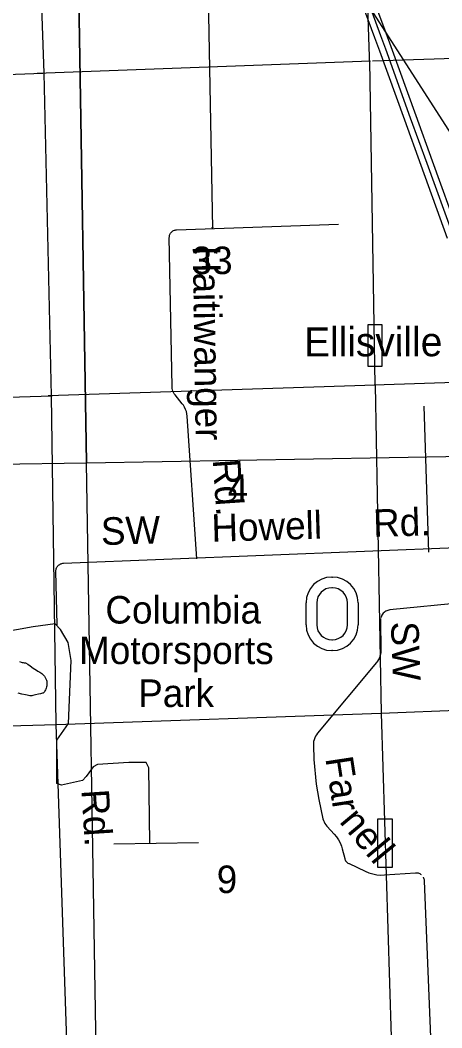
# Model space of a CAD drawing. Extents: x 2480962 to 2688785, y 277103 to 599240.
# Drawn here: x 2560952 to 2567838, y 359405 to 375869 of the extents above; entities that cross this region are included whole.
import ezdxf

# ---------------------------------------------------------------- set-up
doc = ezdxf.new("R2010")
doc.units = 0
for name, color, linetype in [('Communities and Subdivisions Names without Post Office', 7, 'Continuous'), ('Culture', 7, 'Continuous'), ('Culture Text', 7, 'Continuous'), ('Divided_Highway', 7, 'Continuous'), ('Interstate Divided Highway Outline and Fill', 7, 'Continuous'), ('Interstate Highway Center Lines', 7, 'Continuous'), ('Interstate Ramps', 7, 'Continuous'), ('Lakes and Ponds', 7, 'Continuous'), ('Level 31', 7, 'Continuous'), ('Local Roads Improved', 7, 'Continuous'), ('Local Roads Paved', 7, 'Continuous'), ('Local Roads Related Text', 7, 'Continuous'), ('Section Lines', 7, 'Continuous'), ('Section Numbers', 7, 'Continuous'), ('Township and Range lines', 7, 'Continuous'), ('Uninventoried Roads and Features', 7, 'Continuous')]:
    doc.layers.add(name, color=color, linetype=linetype)

msp = doc.modelspace()

# ---------------------------------------------------------------- linework, layer by layer
at = {"layer": 'Culture'}
for p, q in [((2566041.161, 366769.246), (2566051.161, 366769.246)), ((2566051.161, 366594.246), (2566041.161, 366594.246)), ((2565621.161, 365989.246), (2565621.161, 366349.246)), ((2565796.161, 366349.246), (2565796.161, 365989.246)), ((2566296.161, 365989.246), (2566296.161, 366349.246)), ((2566471.161, 366349.246), (2566471.161, 365989.246)), ((2566041.161, 365744.246), (2566051.161, 365744.246)), ((2566051.161, 365569.246), (2566041.161, 365569.246))]:
    msp.add_line(p, q, dxfattribs=at)
for centre, radius, start, end in [((2566041.161, 366349.246), 420, 90, 180), ((2566051.161, 366349.246), 420, 0, 90), ((2566041.161, 366349.246), 245, 90, 180), ((2566051.161, 366349.246), 245, 0, 90), ((2566041.161, 365989.246), 420, 180, 270), ((2566041.161, 365989.246), 245, 180, 270), ((2566051.161, 365989.246), 420, 270, 0), ((2566051.161, 365989.246), 245, 270, 0)]:
    msp.add_arc(centre, radius, start, end, dxfattribs=at)
at = {"layer": 'Divided_Highway'}
for p, q in [((2562034.749, 368637.924), (2561286.689, 414089.91)), ((2561286.689, 414089.91), (2562034.749, 368637.924)), ((2562034.749, 368637.924), (2561286.689, 414089.91)), ((2561286.689, 414089.91), (2562034.749, 368637.924)), ((2561286.689, 414089.91), (2562034.749, 368637.924)), ((2561286.689, 414089.91), (2562034.749, 368637.924)), ((2562034.749, 368637.924), (2561286.689, 414089.91)), ((2562034.749, 368637.924), (2561286.689, 414089.91)), ((2562034.749, 368637.924), (2561286.689, 414089.91)), ((2561286.689, 414089.91), (2562034.749, 368637.924)), ((2562034.749, 368637.924), (2561286.689, 414089.91)), ((2562034.749, 368637.924), (2561286.689, 414089.91)), ((2562034.749, 368637.924), (2561286.689, 414089.91)), ((2562034.749, 368637.924), (2601597.398, 369311.486)), ((2522471.387, 368007.737), (2562034.749, 368637.924)), ((2562783.117, 323186.248), (2562034.749, 368637.924))]:
    msp.add_line(p, q, dxfattribs=at)
at = {"layer": 'Interstate Divided Highway Outline and Fill'}
for points in [[(2566539.138, 376132.066), (2566740.708, 375585.875), (2566821.786, 375365.343), (2567227.794, 374238.265), (2567497.425, 373497.59), (2567926.163, 372308.818)], [(2568114.327, 372376.599), (2567685.462, 373565.725), (2567415.843, 374306.364), (2567009.728, 375433.741), (2566928.381, 375655.004), (2566727.138, 376200.308)]]:
    msp.add_lwpolyline(points, dxfattribs=at)
at = {"layer": 'Interstate Highway Center Lines'}
msp.add_lwpolyline([(2566633.138, 376166.187), (2566834.544, 375620.44), (2566915.757, 375399.542), (2567321.819, 374272.314), (2567591.444, 373531.657), (2568020.245, 372342.708)], dxfattribs=at)
at = {"layer": 'Interstate Ramps'}
msp.add_lwpolyline([(2566674.295, 376054.664), (2571268.861, 368903.823), (2571442.573, 368713.49), (2571568.879, 368565.459), (2571679.405, 368438.574), (2571816.38, 368322.232), (2572676.69, 367664.031)], dxfattribs=at)
at = {"layer": 'Lakes and Ponds'}
for points in [[(2561039.984, 365367.952), (2561077.103, 365344.472), (2561113.79, 365320.342), (2561166.658, 365283.524), (2561219.206, 365246.29), (2561239.987, 365232.725), (2561271.883, 365213.508), (2561303.559, 365193.388), (2561314.494, 365185.228), (2561323.412, 365177.504), (2561337.674, 365162.699), (2561347.345, 365150.54), (2561360.402, 365130.641), (2561371.961, 365108.802), (2561377.001, 365097.031), (2561380.53, 365086.66), (2561384.919, 365068.407), (2561386.888, 365054.677), (2561388.054, 365034.11), (2561387.498, 365013.698), (2561385.279, 364992.442), (2561382.355, 364976.566), (2561375.715, 364952.839), (2561371.295, 364941.007), (2561366.088, 364929.191), (2561357.221, 364910.763), (2561349.788, 364897.452), (2561343.451, 364888.449), (2561338.131, 364882.542), (2561329.037, 364875.479), (2561323.911, 364872.922), (2561318.35, 364871.121), (2561283.985, 364863.15), (2561249.62, 364855.332), (2561204.691, 364844.714), (2561159.741, 364834.28), (2561144.779, 364831.83), (2561131.542, 364831.003), (2561108.168, 364831.974), (2561090.563, 364834.258), (2561064.239, 364839.247), (2561038.267, 364844.951), (2560980.098, 364857.886), (2560922.129, 364871.466)], [(2560942.786, 365391.339), (2560967.115, 365381.39), (2560985.35, 365375.375), (2560999.019, 365371.878), (2561019.51, 365368.565), (2561039.984, 365367.952)]]:
    msp.add_lwpolyline(points, dxfattribs=at)
at = {"layer": 'Level 31'}
for points in [[(2566627.447, 370216.311), (2566863.865, 370216.311), (2566863.865, 370889.188), (2566627.447, 370889.188)], [(2566785.06, 362028.233), (2567034.613, 362028.233), (2567034.613, 362816.812), (2566785.06, 362816.812)]]:
    msp.add_lwpolyline(points, close=True, dxfattribs=at)
at = {"layer": 'Local Roads Improved'}
for p, q in [((2564096.784, 372463.14), (2564023.707, 376303.414)), ((2563505.919, 372442.344), (2566152.551, 372537.55)), ((2564103.521, 372486.113), (2564074.933, 372475.206)), ((2563432.048, 369883.966), (2563387.556, 372317.38)), ((2563598.683, 369603.122), (2563482.626, 369745.717)), ((2567623.177, 367174.632), (2567550.072, 369563.572)), ((2563839.675, 367065.248), (2563679.795, 369397.536)), ((2569160.635, 366445.074), (2566990.746, 366233.377)), ((2566835.619, 366060.32), (2566841.447, 365570.249)), ((2566772.311, 365375.741), (2565808.031, 364219.036)), ((2565740.694, 364021.494), (2565749.541, 363787.964)), ((2565830.377, 363136.17), (2565897.067, 362821.598)), ((2565962.65, 362695.673), (2566078.269, 362571.911)), ((2563866.28, 362429.152), (2562481.438, 362403.973)), ((2566211.071, 362329.402), (2566251.084, 362173.099)), ((2566321.771, 362087.43), (2566585.83, 361962.575)), ((2566900.143, 361903.404), (2567406.051, 361938.632)), ((2567657.105, 359250.882), (2567553.964, 361806.136))]:
    msp.add_line(p, q, dxfattribs=at)
for points in [[(2563387.556, 372317.38), (2563387.994, 372330.225), (2563389.773, 372342.955), (2563392.872, 372355.43), (2563397.258, 372367.512), (2563402.883, 372379.069), (2563409.685, 372389.975), (2563417.59, 372400.11), (2563426.511, 372409.363), (2563436.35, 372417.634), (2563447, 372424.83), (2563458.344, 372430.875), (2563470.257, 372435.699), (2563482.61, 372439.252), (2563495.266, 372441.495), (2563505.919, 372442.344)], [(2563482.626, 369745.717), (2563468.702, 369764.782), (2563456.848, 369785.198), (2563447.192, 369806.742), (2563439.841, 369829.176), (2563434.876, 369852.256), (2563432.35, 369875.729), (2563432.048, 369883.966)], [(2563679.795, 369397.536), (2563675.188, 369435.49), (2563666.639, 369472.754), (2563654.242, 369508.92), (2563638.131, 369543.592), (2563618.485, 369576.391), (2563598.683, 369603.122)], [(2566990.746, 366233.377), (2566972.962, 366230.695), (2566955.555, 366226.17), (2566938.717, 366219.851), (2566922.632, 366211.805), (2566907.476, 366202.123), (2566893.415, 366190.909), (2566880.603, 366178.287), (2566869.181, 366164.395), (2566859.273, 366149.385), (2566850.989, 366133.422), (2566844.418, 366116.679), (2566840.349, 366102.452)], [(2566838.538, 366093.968), (2566836.161, 366076.141), (2566835.619, 366060.32)], [(2563068.947, 362429.152), (2563052.161, 363654.528), (2563010.196, 363738.458), (2562724.834, 363738.458), (2562212.862, 363704.886), (2562145.719, 363671.314), (2562028.217, 363511.847), (2561969.466, 363444.703), (2561625.354, 363369.166), (2561549.817, 363394.345), (2561549.817, 364107.749), (2561742.855, 364376.324), (2561784.82, 365408.661), (2561734.462, 365702.416), (2561608.568, 365912.24), (2561524.638, 366004.563), (2561163.74, 365954.205), (2560341.227, 365811.525)], [(2566841.447, 365570.249), (2566840.184, 365539.059), (2566835.669, 365508.172), (2566827.948, 365477.927), (2566817.11, 365448.654), (2566803.27, 365420.674), (2566786.582, 365394.294), (2566772.311, 365375.741)], [(2565808.031, 364219.036), (2565789.762, 364194.628), (2565774.142, 364168.444), (2565761.347, 364140.771), (2565751.513, 364111.912), (2565744.75, 364082.183), (2565741.131, 364051.911), (2565740.694, 364021.494)], [(2565749.541, 363787.964), (2565785.801, 363387.185), (2565830.377, 363136.17)], [(2565897.067, 362821.598), (2565904.231, 362794.806), (2565914.156, 362768.909), (2565926.734, 362744.192), (2565941.826, 362720.925), (2565959.267, 362699.363), (2565962.65, 362695.673)], [(2566078.269, 362571.911), (2566115.849, 362527.208), (2566148.549, 362478.823), (2566176.013, 362427.283), (2566197.939, 362373.156), (2566211.071, 362329.402)], [(2566251.084, 362173.099), (2566255.162, 362160.053), (2566260.582, 362147.505), (2566267.284, 362135.592), (2566275.194, 362124.444), (2566284.226, 362114.185), (2566294.28, 362104.925), (2566305.248, 362096.768), (2566317.009, 362089.801), (2566321.771, 362087.43)], [(2566585.83, 361962.575), (2566647.085, 361937.445), (2566710.63, 361918.856), (2566775.771, 361907.011), (2566841.793, 361902.04), (2566900.143, 361903.404)], [(2567406.051, 361938.632), (2567420.537, 361938.88), (2567434.969, 361937.614), (2567449.19, 361934.845), (2567463.044, 361930.604), (2567476.378, 361924.94), (2567489.047, 361917.912), (2567500.913, 361909.598), (2567502.443, 361908.385)], [(2567553.964, 361806.136), (2567552.622, 361820.561), (2567549.781, 361834.768), (2567545.47, 361848.6), (2567539.736, 361861.905), (2567536.983, 361867.184)]]:
    msp.add_lwpolyline(points, dxfattribs=at)
at = {"layer": 'Local Roads Paved'}
for p, q in [((2561658.327, 366995.355), (2570761.475, 367359.08)), ((2561558.21, 365987.777), (2561536.089, 366867.486))]:
    msp.add_line(p, q, dxfattribs=at)
msp.add_lwpolyline([(2561536.089, 366867.486), (2561536.59, 366880.677), (2561538.467, 366893.743), (2561541.7, 366906.541), (2561546.252, 366918.933), (2561552.075, 366930.779), (2561559.104, 366941.952), (2561567.263, 366952.329), (2561576.461, 366961.797), (2561586.599, 366970.251), (2561597.564, 366977.599), (2561609.238, 366983.761), (2561621.492, 366988.668), (2561634.192, 366992.269), (2561647.199, 366994.521), (2561658.327, 366995.355)], dxfattribs=at)
at = {"layer": 'Section Lines'}
for p, q in [((2566663.407, 375110.176), (2566470.312, 380505.714)), ((2561343.605, 375003.132), (2561168.179, 380292.394)), ((2571916.34, 375374.024), (2566704.147, 375198.504)), ((2566674.312, 375197.501), (2561227.077, 374998.883)), ((2566751.5, 369907.297), (2566660.298, 375197.009)), ((2556099.928, 374835.018), (2561321.858, 375002.435)), ((2561461.149, 369732.459), (2561343.605, 375003.132)), ((2561538.506, 364359.341), (2561461.149, 369732.459)), ((2566848.45, 364544.113), (2572155.012, 364761.456)), ((2561538.513, 364359.341), (2566848.449, 364544.113)), ((2556432.538, 364229.742), (2561538.406, 364359.338)), ((2561718.967, 359025.983), (2561538.513, 364359.341))]:
    msp.add_line(p, q, dxfattribs=at)
for points in [[(2566749.521, 369907.234), (2566848.433, 364544.112)], [(2566848.449, 364544.113), (2566848.433, 364544.112)], [(2566848.449, 364544.113), (2567010.556, 359250.769)]]:
    msp.add_lwpolyline(points, dxfattribs=at)
at = {"layer": 'Township and Range lines'}
for p, q in [((2578822.988, 370300.509), (2566731.831, 369906.656)), ((2566749.521, 369907.234), (2561410.71, 369730.806)), ((2556186.857, 369553.479), (2561476.786, 369732.989))]:
    msp.add_line(p, q, dxfattribs=at)

# ---------------------------------------------------------------- texts
at = {"layer": 'Communities and Subdivisions Names without Post Office'}
msp.add_text('Ellisville', height=475, rotation=0.0672778, dxfattribs=at).set_placement((2565587.717, 370374.957))
at = {"layer": 'Culture Text'}
for s, rotation, p in [('Columbia', 0.0017083, (2562343.684, 366010.547)), ('Motorsports', 0.0017083, (2561914.66, 365348.23)), ('Park', 0.0017056, (2562880.006, 364647.167))]:
    msp.add_text(s, height=450, rotation=rotation, dxfattribs=at).set_placement(p)
at = {"layer": 'Local Roads Related Text'}
for s, rotation, p in [('  SW     Howell     Rd.', 1.7148972, (2561942.97, 367281.801)), ('SW', 272.1221611, (2567005.491, 366037.328)), ('Far', 278.6535139, (2565934.394, 363809.263)), ('nell', 309.7196361, (2566151.357, 362770.385))]:
    msp.add_text(s, height=450, rotation=rotation, dxfattribs=at).set_placement(p)
at = {"layer": 'Section Numbers'}
for s, rotation, p in [('33', 0.0672611, (2563752.306, 371719.445)), ('4', 0.0672833, (2564340.621, 367998.118)), ('9', 0.0672667, (2564162.321, 361606.559))]:
    msp.add_text(s, height=450, rotation=rotation, dxfattribs=at).set_placement(p)
at = {"layer": 'Uninventoried Roads and Features'}
for s, rotation, p in [('Haitiwanger', 270.8515306, (2563770.41, 372176.883)), ('Rd.', 273.9095833, (2564095.034, 368688.405)), ('Rd.', 273.7439417, (2561950.682, 363291.04))]:
    msp.add_text(s, height=450, rotation=rotation, dxfattribs=at).set_placement(p)

doc.saveas('drawing.dxf')
